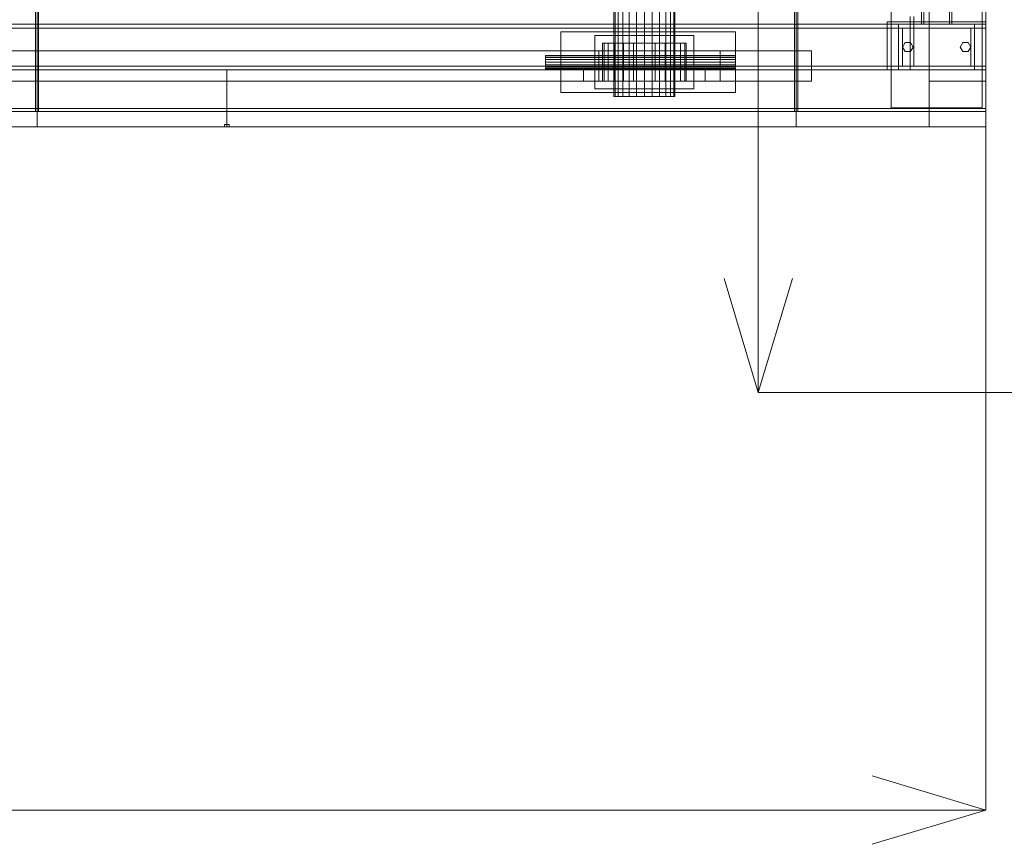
# Model space of a CAD drawing. Header units: millimetres. Extents: x -3490 to 61924, y -72580 to 6847.
# Tile 928 of 1056: x 59188 to 60485, y -20345 to -19259. Entities that reach past the tile are written whole.
import ezdxf

# ---------------------------------------------------------------- set-up
doc = ezdxf.new("R2010")
doc.units = ezdxf.units.MM
for name, color, linetype, lineweight in [('COTAS_O', 1, 'Continuous', 0), ('COTAS_P', 1, 'Continuous', 0), ('superior_secador', 7, 'Continuous', 0)]:
    doc.layers.add(name, color=color, linetype=linetype, lineweight=lineweight)
doc.dimstyles.new('R19_100', dxfattribs={"dimtxt": 250, "dimasz": 150, "dimexe": 150, "dimexo": 80, "dimgap": 100, "dimtad": 1, "dimtih": 1, "dimtoh": 1, "dimdsep": 46, "dimcen": 0.09, "dimadec": 0, "dimazin": 0, "dimtfac": 1, "dimtdec": 4, "dimtofl": 0, "dimtmove": 0, "dimatfit": 3, "dimfxl": 1, "dimtolj": 1, "dimtzin": 0, "dimarcsym": 0})

# ---------------------------------------------------------------- blocks, each defined once
blk = doc.blocks.new('DIM_R29_38')
at = {"layer": 'COTAS_P'}
for p, q in [((60161.1, -15400), (60116.1, -15550)), ((61061.1, -15400), (60161.1, -15400)), ((60161.1, -19750), (60161.1, -15400)), ((60161.1, -15400), (60206.1, -15550)), ((60161.1, -19750), (60116.1, -19600)), ((60161.1, -19750), (60206.1, -19600)), ((61061.1, -19750), (60161.1, -19750))]:
    blk.add_line(p, q, dxfattribs=at)
blk.add_text('4350 P', height=250, rotation=90, dxfattribs=at).set_placement((60061.1, -17575))
blk = doc.blocks.new('DIM_R29_48')
at = {"layer": 'COTAS_O'}
for p, q in [((40461.1, -19400), (40461.1, -20300)), ((60461.1, -19400), (60461.1, -20300)), ((40461.1, -20300), (40611.1, -20255)), ((60461.1, -20300), (60311.1, -20255)), ((40461.1, -20300), (60461.1, -20300)), ((40461.1, -20300), (40611.1, -20345)), ((60461.1, -20300), (60311.1, -20345))]:
    blk.add_line(p, q, dxfattribs=at)
blk.add_text('20000 O', height=250, dxfattribs=at).set_placement((50461.1, -20200))

msp = doc.modelspace()

# ---------------------------------------------------------------- linework, layer by layer
at = {"layer": 'superior_secador'}
for p, q in [((59211.134, -16600), (59211.134, -19400)), ((60211.134, -16600), (60211.134, -19400)), ((60386.134, -19400), (60386.134, -16600)), ((60461.134, -16600), (60461.134, -19400)), ((59209.134, -19380), (59209.134, -16620)), ((59213.134, -16620), (59213.134, -19380)), ((60209.134, -19380), (60209.134, -16620)), ((60213.134, -16620), (60213.134, -19380)), ((59971.134, -16640), (59971.134, -19360)), ((59972.497, -16640), (59972.497, -19360)), ((59976.493, -16640), (59976.493, -19360)), ((59982.85, -16640), (59982.85, -19360)), ((59991.134, -16640), (59991.134, -19360)), ((60000.781, -16640), (60000.781, -19360)), ((60011.134, -16640), (60011.134, -19360)), ((60021.487, -16640), (60021.487, -19360)), ((60031.134, -16640), (60031.134, -19360)), ((60039.418, -16640), (60039.418, -19360)), ((60045.775, -16640), (60045.775, -19360)), ((60049.771, -16640), (60049.771, -19360)), ((60051.134, -19360), (60051.134, -16640)), ((60376.134, -19265), (60376.134, -16735)), ((60379.134, -16735), (60379.134, -19265)), ((60413.134, -19265), (60413.134, -16735)), ((60416.134, -16735), (60416.134, -19265)), ((60336.134, -19375), (60336.134, -19215)), ((60456.134, -19215), (60456.134, -19375)), ((60361.134, -19320), (60361.134, -19255)), ((60366.134, -19255), (60366.134, -19320)), ((60386.134, -19400), (60386.134, -19250)), ((60456.134, -19320), (60456.134, -19255)), ((60461.134, -19250), (60461.134, -19400)), ((60461.134, -19255), (60461.134, -19320)), ((40461.134, -19265), (60461.134, -19265)), ((60461.134, -19270), (40461.134, -19270)), ((60331.134, -19325), (60331.134, -19262)), ((60331.134, -19262), (60461.134, -19262)), ((60346.134, -19270), (60346.134, -19265)), ((60346.134, -19265), (60446.134, -19265)), ((60446.134, -19270), (60346.134, -19270)), ((60346.134, -19320), (60346.134, -19270)), ((60346.134, -19270), (60351.134, -19270)), ((60351.134, -19270), (60351.134, -19320)), ((60416.134, -19265), (60376.134, -19265)), ((60379.134, -19265), (60376.134, -19265)), ((60416.134, -19265), (60413.134, -19265)), ((60441.134, -19320), (60441.134, -19270)), ((60441.134, -19270), (60446.134, -19270)), ((60446.134, -19265), (60446.134, -19270)), ((60446.134, -19270), (60446.134, -19320)), ((60461.134, -19262), (60461.134, -19325)), ((60461.134, -19265), (60461.134, -19325)), ((60461.134, -19265), (60461.134, -19270)), ((59901.134, -19355), (59901.134, -19275)), ((59901.134, -19275), (60131.134, -19275)), ((59946.134, -19350), (59946.134, -19280)), ((59946.134, -19280), (60076.134, -19280)), ((60076.134, -19280), (60076.134, -19350)), ((60131.134, -19275), (60131.134, -19355)), ((59958.008, -19290), (59956.134, -19290)), ((59956.134, -19290), (59956.134, -19340)), ((59963.502, -19290), (59958.008, -19290)), ((59958.008, -19290), (59958.008, -19340)), ((59972.243, -19290), (59963.502, -19290)), ((59963.502, -19290), (59963.502, -19340)), ((59983.634, -19290), (59972.243, -19290)), ((59972.243, -19290), (59972.243, -19340)), ((59996.899, -19290), (59983.634, -19290)), ((59983.634, -19290), (59983.634, -19340)), ((60011.134, -19290), (59996.899, -19290)), ((59996.899, -19290), (59996.899, -19340)), ((60025.369, -19290), (60011.134, -19290)), ((60011.134, -19290), (60011.134, -19340)), ((60038.634, -19290), (60025.369, -19290)), ((60025.369, -19290), (60025.369, -19340)), ((60050.025, -19290), (60038.634, -19290)), ((60038.634, -19290), (60038.634, -19340)), ((60058.765, -19290), (60050.025, -19290)), ((60050.025, -19290), (60050.025, -19340)), ((60064.26, -19290), (60058.765, -19290)), ((60058.765, -19290), (60058.765, -19340)), ((60064.26, -19290), (60066.134, -19290)), ((60064.26, -19290), (60064.26, -19340)), ((60066.134, -19340), (60066.134, -19290)), ((60351.134, -19295), (60354.634, -19288.938)), ((60354.634, -19301.062), (60351.134, -19295)), ((60354.634, -19288.938), (60361.634, -19288.938)), ((60361.634, -19288.938), (60365.134, -19295)), ((60365.134, -19295), (60361.634, -19301.062)), ((60427.134, -19295), (60430.634, -19288.938)), ((60430.634, -19301.062), (60427.134, -19295)), ((60430.634, -19288.938), (60437.634, -19288.938)), ((60437.634, -19288.938), (60441.134, -19295)), ((60441.134, -19295), (60437.634, -19301.062)), ((40811.134, -19300), (60111.134, -19300)), ((59881.134, -19306.685), (59881.134, -19306)), ((60131.134, -19306), (59881.134, -19306)), ((59881.134, -19306.685), (59881.134, -19308.636)), ((59881.134, -19306.685), (60131.134, -19306.685)), ((59881.134, -19308.636), (59881.134, -19311.556)), ((59881.134, -19308.636), (60131.134, -19308.636)), ((59881.134, -19311.556), (59881.134, -19315)), ((59881.134, -19311.556), (60131.134, -19311.556)), ((59951.134, -19340), (59951.134, -19300)), ((59951.134, -19300), (60231.134, -19300)), ((60111.134, -19300), (60111.134, -19340)), ((60131.134, -19306), (60131.134, -19306.685)), ((60131.134, -19306.685), (60131.134, -19308.636)), ((60131.134, -19308.636), (60131.134, -19311.556)), ((60131.134, -19311.556), (60131.134, -19315)), ((60231.134, -19300), (60231.134, -19340)), ((60361.634, -19301.062), (60354.634, -19301.062)), ((60437.634, -19301.062), (60430.634, -19301.062)), ((40461.134, -19320), (60461.134, -19320)), ((60461.134, -19325), (40461.134, -19325)), ((58461.134, -19325), (59461.134, -19325)), ((59461.134, -19325), (59461.134, -19400)), ((59461.134, -19325), (60461.134, -19325)), ((59881.134, -19315), (59881.134, -19318.444)), ((59881.134, -19315), (60131.134, -19315)), ((59881.134, -19318.444), (59881.134, -19321.364)), ((59881.134, -19318.444), (60131.134, -19318.444)), ((59881.134, -19321.364), (59881.134, -19323.315)), ((59881.134, -19321.364), (60131.134, -19321.364)), ((59881.134, -19323.315), (59881.134, -19324)), ((59881.134, -19323.315), (60131.134, -19323.315)), ((59881.134, -19324), (60131.134, -19324)), ((59931.134, -19340), (59931.134, -19325)), ((59931.134, -19325), (59946.134, -19325)), ((59946.134, -19325), (59946.134, -19340)), ((60076.134, -19340), (60076.134, -19325)), ((60076.134, -19325), (60091.134, -19325)), ((60091.134, -19325), (60091.134, -19340)), ((60131.134, -19315), (60131.134, -19318.444)), ((60131.134, -19318.444), (60131.134, -19321.364)), ((60131.134, -19321.364), (60131.134, -19323.315)), ((60131.134, -19323.315), (60131.134, -19324)), ((60331.134, -19325), (60331.134, -19320)), ((60331.134, -19320), (60461.134, -19320)), ((60461.134, -19325), (60331.134, -19325)), ((60346.134, -19325), (60346.134, -19320)), ((60346.134, -19320), (60446.134, -19320)), ((60351.134, -19320), (60346.134, -19320)), ((60446.134, -19325), (60346.134, -19325)), ((60361.134, -19325), (60361.134, -19320)), ((60361.134, -19320), (60461.134, -19320)), ((60366.134, -19320), (60361.134, -19320)), ((60461.134, -19325), (60361.134, -19325)), ((60446.134, -19320), (60441.134, -19320)), ((60446.134, -19320), (60446.134, -19325)), ((60461.134, -19320), (60456.134, -19320)), ((60461.134, -19320), (60461.134, -19325)), ((60461.134, -19325), (60461.134, -19400)), ((60111.134, -19340), (40811.134, -19340)), ((59946.134, -19340), (59931.134, -19340)), ((60076.134, -19350), (59946.134, -19350)), ((60231.134, -19340), (59951.134, -19340)), ((59958.008, -19340), (59956.134, -19340)), ((59963.502, -19340), (59958.008, -19340)), ((59972.243, -19340), (59963.502, -19340)), ((59983.634, -19340), (59972.243, -19340)), ((59996.899, -19340), (59983.634, -19340)), ((60011.134, -19340), (59996.899, -19340)), ((60025.369, -19340), (60011.134, -19340)), ((60038.634, -19340), (60025.369, -19340)), ((60050.025, -19340), (60038.634, -19340)), ((60058.765, -19340), (60050.025, -19340)), ((60064.26, -19340), (60058.765, -19340)), ((60066.134, -19340), (60064.26, -19340)), ((60091.134, -19340), (60076.134, -19340)), ((60386.134, -19400), (60386.134, -19340)), ((60386.134, -19340), (60461.134, -19340)), ((60461.134, -19340), (60461.134, -19400)), ((60131.134, -19355), (59901.134, -19355)), ((59972.497, -19360), (59971.134, -19360)), ((59976.493, -19360), (59972.497, -19360)), ((59982.85, -19360), (59976.493, -19360)), ((59991.134, -19360), (59982.85, -19360)), ((60000.781, -19360), (59991.134, -19360)), ((60011.134, -19360), (60000.781, -19360)), ((60021.487, -19360), (60011.134, -19360)), ((60031.134, -19360), (60021.487, -19360)), ((60039.418, -19360), (60031.134, -19360)), ((60045.775, -19360), (60039.418, -19360)), ((60049.771, -19360), (60045.775, -19360)), ((60051.134, -19360), (60049.771, -19360)), ((40461.134, -19376), (60461.134, -19376)), ((60456.134, -19375), (60336.134, -19375)), ((60461.134, -19376), (60461.134, -19400)), ((40461.134, -19380), (60461.134, -19380)), ((59213.134, -19380), (59209.134, -19380)), ((60213.134, -19380), (60209.134, -19380)), ((60461.134, -19380), (60461.134, -19400)), ((60461.134, -19400), (40461.134, -19400)), ((59211.134, -19400), (58211.134, -19400)), ((59461.134, -19400), (58461.134, -19400)), ((60211.134, -19400), (59211.134, -19400)), ((59458.134, -19400), (59458.134, -19397)), ((59458.134, -19397), (59464.134, -19397)), ((59464.134, -19400), (59458.134, -19400)), ((60461.134, -19400), (59461.134, -19400)), ((59464.134, -19397), (59464.134, -19400)), ((60461.134, -19400), (60211.134, -19400)), ((60461.134, -19400), (60386.134, -19400))]:
    msp.add_line(p, q, dxfattribs=at)

# ---------------------------------------------------------------- dimensions: what is measured, and where the dimension line sits
at = {"layer": 'COTAS_O'}
dim = msp.add_aligned_dim(p1=(40461.134, -19400), p2=(60461.134, -19400), distance=-900, text='<> O', dimstyle='R19_100', dxfattribs=at)
dim.commit()
dim.dimension.update_dxf_attribs({"geometry": 'DIM_R29_48', "text_midpoint": (50461.134, -20300)})
at = {"layer": 'COTAS_P'}
dim = msp.add_aligned_dim(p1=(61061.134, -19750), p2=(61061.134, -15400), distance=900, text='<> P', dimstyle='R19_100', dxfattribs=at)
dim.commit()
dim.dimension.update_dxf_attribs({"geometry": 'DIM_R29_38', "text_midpoint": (60161.134, -17575)})

doc.saveas('drawing.dxf')
